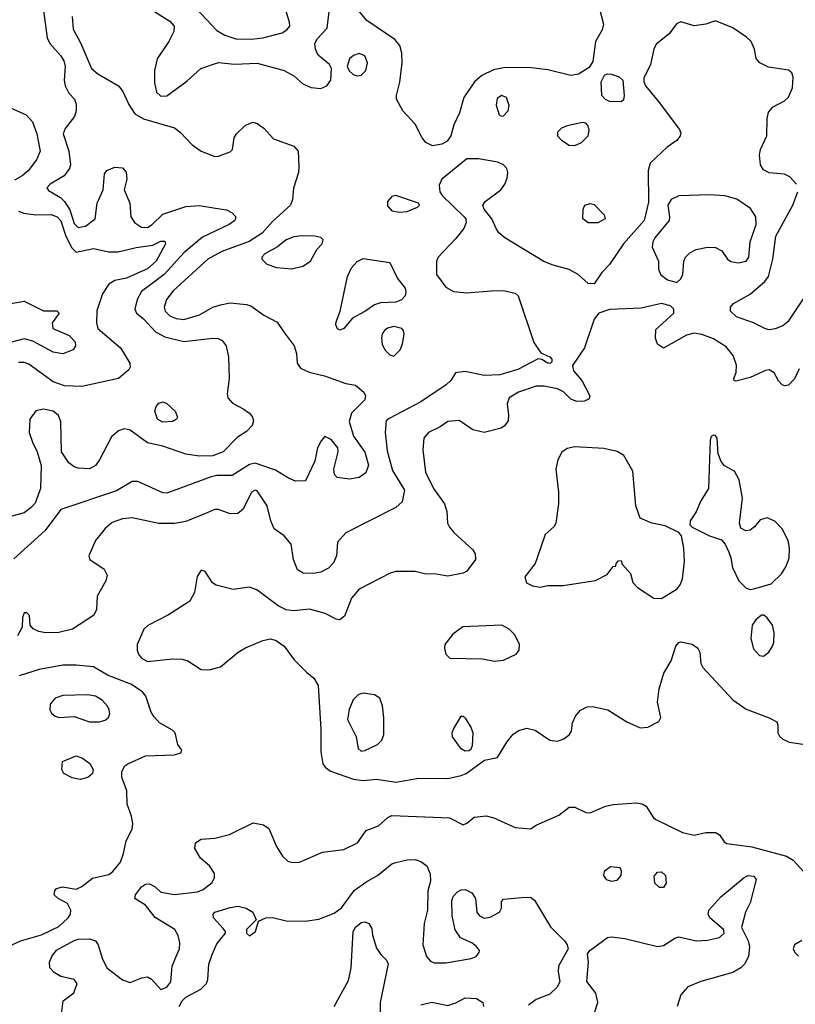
# Model space of a CAD drawing. Extents: x 1173029 to 1307123, y 522559 to 678521.
# Tile 323 of 623: x 1276142 to 1280170, y 552306 to 557418. Entities that reach past the tile are written whole.
import ezdxf

# ---------------------------------------------------------------- set-up
doc = ezdxf.new("R2010")
doc.units = 0

msp = doc.modelspace()

# ---------------------------------------------------------------- linework, layer by layer
at = {"layer": '0CON10XD'}
for points in [[(1277345, 557317.1), (1277405, 557324.7), (1277505, 557350.4), (1277530, 557365), (1277544.4, 557385), (1277543.5, 557405), (1277514.6, 557495)], [(1276413.3, 557435), (1276419.6, 557369.6), (1276459.2, 557295), (1276513.8, 557165), (1276548, 557138), (1276655, 557074.2), (1276676.9, 557045), (1276707.8, 556977.8), (1276740, 556930), (1276783.9, 556903.9), (1276946.1, 556856.1), (1276974.6, 556834.6), (1277038.3, 556768.3), (1277085, 556735.7), (1277155, 556707.5), (1277175, 556709.2), (1277235, 556732), (1277247.5, 556745), (1277255.7, 556804.3), (1277267.5, 556825), (1277315, 556870), (1277355, 556885.6), (1277375, 556880), (1277409.2, 556855), (1277460.6, 556800.6), (1277565, 556761.5), (1277588.8, 556735), (1277592.1, 556655), (1277589.1, 556625), (1277563.4, 556543.4), (1277558.5, 556485), (1277548.5, 556455), (1277455, 556370), (1277400.5, 556309.5), (1277333, 556267), (1277191.4, 556215), (1277119.4, 556175), (1276939, 556011), (1276903.5, 555965), (1276892.1, 555925), (1276896.4, 555905), (1276921.2, 555881.2), (1276955, 555867.6), (1276995, 555862.4), (1277075, 555886.2), (1277145, 555925.5), (1277185, 555938.2), (1277235, 555947.5), (1277319.7, 555939.7), (1277341.9, 555931.9), (1277409.4, 555885), (1277478.5, 555848.5), (1277515, 555794), (1277567.5, 555725), (1277580, 555685), (1277582, 555635), (1277599.7, 555609.7), (1277645, 555588.5), (1277725, 555569.6), (1277835, 555530), (1277885, 555520.6), (1277929.5, 555485), (1277938.2, 555465), (1277933.6, 555445), (1277865.6, 555375), (1277852.1, 555332.1), (1277875.8, 555255.8), (1277935, 555173.3), (1277954.2, 555105), (1277940, 555065), (1277905, 555041.4), (1277855, 555033.1), (1277791.3, 555041.3), (1277777, 555057), (1277772.9, 555085), (1277796.2, 555175), (1277793.8, 555195), (1277759.1, 555239.1), (1277726.4, 555253.6), (1277707.4, 555232.6), (1277687.8, 555195), (1277674.4, 555125.6), (1277626.4, 555023.6), (1277575, 555022), (1277537.4, 555037.4), (1277470.3, 555080.3), (1277365, 555115.3), (1277335, 555108.2), (1277245, 555051.8), (1277165, 555051.6), (1277135.3, 555044.7), (1276905, 554960), (1276885, 554962.5), (1276755, 555020), (1276725, 555020), (1276645, 554971.6), (1276355, 554875.6), (1276274.3, 554765.7), (1276110.6, 554619.4)], [(1276264.6, 557465), (1276284.6, 557324.6), (1276298.6, 557295), (1276355, 557231.1), (1276370.8, 557205), (1276378, 557175), (1276373.3, 557105), (1276378.2, 557075), (1276396.9, 557036.9), (1276425.8, 557005), (1276435, 556980), (1276435.5, 556945), (1276425.5, 556915), (1276377.3, 556852.7), (1276367.3, 556825), (1276396.5, 556736.5), (1276404.7, 556665.3), (1276400, 556645), (1276372.5, 556607.5), (1276299.2, 556565), (1276282.9, 556545), (1276291.7, 556531.7), (1276354.4, 556495), (1276375, 556473.8), (1276401.4, 556431.4), (1276425, 556360), (1276445, 556339.4), (1276483.7, 556346.3), (1276534, 556385), (1276544, 556465), (1276576, 556535), (1276582.7, 556617.3), (1276595, 556636), (1276635, 556652.5), (1276675, 556649.2), (1276695, 556627.5), (1276698.8, 556591.2), (1276683.8, 556535), (1276712.9, 556465), (1276718.1, 556395), (1276738.1, 556365), (1276775, 556341.9), (1276805, 556339.5), (1276829.6, 556355), (1276885, 556408.5), (1277005, 556449.2), (1277073, 556453), (1277159.4, 556440.6), (1277215, 556430.8), (1277245, 556416), (1277264, 556395), (1277259.2, 556375), (1277229.2, 556355), (1277090.5, 556289.5), (1276995, 556207.6), (1276891.8, 556095), (1276775, 556006.8), (1276752, 555965), (1276740, 555915), (1276748.1, 555895), (1276785, 555864.5), (1276847.5, 555797.5), (1276895, 555771.1), (1276995, 555747.1), (1277145, 555764.4), (1277172.7, 555762.7), (1277192.7, 555752.7), (1277213.8, 555725), (1277226.8, 555666.8), (1277230, 555555), (1277220, 555475), (1277222.9, 555455), (1277246.8, 555426.8), (1277305, 555395.4)], [(1276818.9, 557475), (1276921.4, 557411.4), (1276944.7, 557384.7), (1276942.2, 557357.8), (1276915.7, 557304.3), (1276855.6, 557214.4), (1276841.7, 557155), (1276841, 557091), (1276852.4, 557042.4), (1276875, 557021.2)], [(1276875, 557021.2), (1276905, 557023.1), (1277010.5, 557099.5), (1277082, 557165), (1277175, 557195.4), (1277257.2, 557187.2), (1277375, 557192.5), (1277515, 557154.4), (1277565, 557126.9), (1277612.5, 557085), (1277655, 557066.7), (1277705, 557060.6), (1277737.1, 557075), (1277758.1, 557105), (1277762, 557165), (1277751.2, 557185), (1277692.2, 557235), (1277678.2, 557265), (1277675.4, 557295), (1277689.2, 557320.8), (1277738.8, 557375), (1277750.8, 557475)], [(1277059.2, 557475), (1277165, 557363.1), (1277207.7, 557337.7), (1277265, 557319.2), (1277345, 557317.1)], [(1279153.9, 557473.9), (1279174.5, 557395), (1279166.9, 557365), (1279132.9, 557305), (1279117.9, 557202.1), (1279099.2, 557170.8), (1279045, 557136.1), (1279005, 557128.4), (1278885, 557158.5), (1278785, 557170.9), (1278655, 557169), (1278602.1, 557157.9), (1278541.5, 557128.5), (1278504.6, 557095), (1278448.2, 557015), (1278425.6, 556935), (1278397.3, 556872.7), (1278381.1, 556815), (1278361.9, 556788.1), (1278335, 556772.2), (1278285, 556763.5), (1278250.8, 556780.8), (1278231.5, 556805), (1278196.5, 556876.5), (1278131.4, 556945), (1278098.6, 557005), (1278098.1, 557025), (1278116.7, 557093.3), (1278128.5, 557195), (1278126.8, 557245), (1278116.9, 557285), (1278090.9, 557315), (1277944, 557414), (1277902.9, 557465)], [(1280176.5, 556565), (1280142.7, 556602.7), (1280115, 556616.4), (1280035, 556622.9), (1280005, 556639.2), (1279990, 556665), (1279983.8, 556716.2), (1279988.8, 556745), (1280022.7, 556815), (1280024.6, 556905.4), (1280031.8, 556938.2), (1280054.6, 556965.4), (1280115, 556996.4), (1280135, 557016.5), (1280156, 557065), (1280159.7, 557119.7), (1280152, 557142), (1280135, 557156.8), (1280031.9, 557171.9), (1279986, 557195), (1279967, 557217), (1279959.2, 557265), (1279940.8, 557305), (1279917.6, 557327.6), (1279845, 557376.9), (1279755, 557412), (1279705, 557395.8), (1279645, 557387.1), (1279575, 557406.4), (1279552.7, 557397.3), (1279515, 557344.5), (1279448.3, 557291.7), (1279435.5, 557265), (1279417.9, 557185), (1279383.1, 557115), (1279383.1, 557095), (1279392.7, 557075), (1279458.2, 556995), (1279568.2, 556848.2), (1279575, 556830), (1279572.9, 556815), (1279556.7, 556793.3), (1279505, 556755.8), (1279416, 556674), (1279405.3, 556634.7), (1279408.5, 556471.5), (1279384.7, 556375), (1279278.2, 556255), (1279205, 556148), (1279165, 556106), (1279125, 556046.7), (1279095, 556048.8), (1279042, 556095), (1278995, 556121.8), (1278913.3, 556143.3), (1278863.7, 556163.7), (1278662, 556285), (1278631.1, 556311.1), (1278616.4, 556333.6), (1278594.5, 556385), (1278554.3, 556435), (1278547.8, 556455), (1278559.4, 556475), (1278640.6, 556535), (1278662.2, 556565), (1278673.5, 556595), (1278676.5, 556625), (1278671.9, 556645), (1278654.7, 556664.7), (1278625, 556678.2), (1278525, 556696.7), (1278465, 556695.6), (1278335, 556590), (1278320.9, 556559.1), (1278324.3, 556525), (1278335.5, 556505.5), (1278450, 556395), (1278458.6, 556385), (1278461.4, 556365), (1278448.6, 556335), (1278407, 556283), (1278315.6, 556185), (1278307.1, 556165), (1278306.7, 556095), (1278355, 556029.4), (1278395, 556007.1), (1278465, 556000), (1278589.8, 556009.8), (1278655, 556012.2), (1278715, 555999.2), (1278731.2, 555985), (1278812.8, 555742.8), (1278848.3, 555688.3), (1278895, 555668.8), (1278905.7, 555655), (1278905, 555642.5), (1278896.6, 555633.4), (1278885, 555634.3), (1278853.9, 555653.9), (1278835, 555657.5), (1278728.6, 555601.4), (1278635, 555574.7), (1278555, 555570.3), (1278455, 555592.2), (1278405.8, 555584.2), (1278381.4, 555545), (1278357.3, 555522.7), (1278225.2, 555434.8), (1278061.5, 555348.5), (1278045.6, 555335), (1278039.7, 555275), (1278049.6, 555179.6), (1278078.1, 555078.1), (1278140, 554975), (1278128.8, 554915), (1278094.5, 554885.5), (1277835, 554754), (1277792.9, 554705), (1277787.1, 554635), (1277772, 554598), (1277745, 554570), (1277705, 554550.6), (1277666.8, 554543.2), (1277614.2, 554544.2), (1277585, 554562.5), (1277564, 554615), (1277551.2, 554695), (1277515, 554738.8), (1277464, 554775), (1277445.6, 554815.6), (1277426.9, 554895), (1277375, 554971.4), (1277364.5, 554975.5), (1277345, 554965.7), (1277302.6, 554877.4), (1277275, 554854.5), (1277235, 554853.5), (1277174.5, 554875.5), (1277155, 554874.5), (1277119.5, 554859.5), (1277005, 554813.8), (1276945, 554801.8), (1276865, 554802.3), (1276725, 554831.9), (1276675, 554826.9), (1276622.2, 554807.8), (1276585, 554775.8), (1276536, 554715), (1276500, 554635), (1276506.7, 554615), (1276580.8, 554565), (1276595.7, 554535), (1276588.6, 554505), (1276544, 554425), (1276540, 554355), (1276524.2, 554325.8), (1276416.6, 554253.4), (1276345, 554236.9), (1276275, 554234.4), (1276241.1, 554241.1), (1276211.2, 554255), (1276196.7, 554275), (1276193.3, 554325), (1276179.5, 554339.5), (1276165, 554338.8), (1276156, 554315), (1276154.4, 554265), (1276129.9, 554220.1)], [(1277895, 557127.5), (1277915, 557130.8), (1277940, 557155), (1277947.8, 557195), (1277935, 557230), (1277905, 557243.1), (1277875, 557233.1), (1277854.2, 557215), (1277842, 557175), (1277853.2, 557153.2), (1277873.6, 557133.6), (1277895, 557127.5)], [(1279265, 556991.2), (1279205, 556993.5), (1279185, 557003.5), (1279165.6, 557025), (1279161.9, 557095), (1279179.2, 557130.8), (1279195, 557138), (1279215, 557135.8), (1279255, 557121.4), (1279274.3, 557105), (1279281.9, 557025), (1279277.3, 557002.7), (1279265, 556991.2)], [(1278645, 556917.5), (1278655, 556920), (1278678.8, 556945), (1278683.6, 556973.6), (1278670, 557015), (1278645, 557024), (1278621.3, 557008.7), (1278615.7, 556975), (1278632.5, 556925), (1278645, 556917.5)], [(1276062.9, 556975), (1276175, 556923.6), (1276208, 556888), (1276231.3, 556825), (1276247.3, 556735), (1276229.2, 556690.8), (1276185, 556633.8), (1276155, 556607.5), (1276114.7, 556585.3)], [(1279025, 556764.4), (1279059.8, 556780.2), (1279094, 556815), (1279100, 556845), (1279095, 556867.5), (1279081.7, 556881.7), (1279065, 556884), (1278985, 556867.7), (1278955.4, 556854.6), (1278934.3, 556835), (1278934.3, 556815), (1278955, 556793.5), (1278995, 556767.5), (1279025, 556764.4)], [(1279555, 556054.3), (1279575, 556072.5), (1279585.5, 556095), (1279590.5, 556165), (1279599.1, 556185), (1279622.7, 556207.3), (1279655.3, 556224.7), (1279715, 556238), (1279756, 556236), (1279788.7, 556218.7), (1279818.9, 556175), (1279835, 556162.9), (1279873.7, 556156.3), (1279915.6, 556165), (1279929.1, 556185), (1279936, 556265), (1279967.6, 556355), (1279964.8, 556395), (1279937.9, 556437.9), (1279866.9, 556486.9), (1279805, 556504.2), (1279725, 556509.5), (1279565.3, 556504.7), (1279525.3, 556484.7), (1279507.9, 556455), (1279517.1, 556395), (1279514.6, 556375), (1279440.4, 556285), (1279430.4, 556265), (1279427.3, 556237.3), (1279460, 556165), (1279460, 556125), (1279470, 556095), (1279507, 556067), (1279555, 556054.3)], [(1280235, 556006.2), (1280130.7, 555849.3), (1280105, 555829.2), (1280065, 555813.6), (1280035, 555808.9), (1280015, 555812.5), (1279952.9, 555845), (1279864.2, 555875), (1279832.9, 555905), (1279834.2, 555925), (1279850, 555945), (1279936.6, 555993.4), (1280011.7, 556058.3), (1280031.1, 556085), (1280053.8, 556175), (1280068.5, 556295), (1280157.5, 556455), (1280182.7, 556525)], [(1278115, 556419.4), (1278155, 556422.9), (1278207.5, 556445), (1278217.5, 556455), (1278212.5, 556465), (1278095, 556505.6), (1278075, 556500), (1278052.5, 556475), (1278051.2, 556451.2), (1278075, 556426.7), (1278115, 556419.4)], [(1279145, 556364.4), (1279095, 556364.4), (1279066.2, 556385), (1279068, 556435), (1279076.2, 556455), (1279105, 556464.2), (1279125, 556459.2), (1279176.7, 556405), (1279182.5, 556385), (1279145, 556364.4)], [(1276135.8, 556425), (1276163.3, 556413.3), (1276225.8, 556405.8), (1276305, 556406.1), (1276336.8, 556395), (1276355, 556374.5), (1276379.8, 556299.8), (1276411.5, 556235), (1276435, 556212.1), (1276525, 556230), (1276605, 556212.5), (1276653.2, 556213.2), (1276746.7, 556235), (1276832.8, 556247.2), (1276875, 556268.6), (1276895, 556268.8), (1276899.2, 556255), (1276850.6, 556165), (1276805, 556124.7), (1276749.7, 556100.3), (1276697, 556077), (1276635, 556063.8), (1276605.2, 556044.8), (1276571.6, 555995), (1276542.7, 555907.3), (1276540.4, 555845), (1276547.8, 555815), (1276666, 555715), (1276713.8, 555635), (1276716.2, 555615), (1276708.8, 555601.2), (1276654.1, 555555.9), (1276465, 555513.6), (1276375, 555518.2), (1276315, 555538.5), (1276189, 555629), (1276165, 555638.2), (1276135, 555638.8)], [(1277555, 556124.6), (1277611.9, 556138.1), (1277652.5, 556165), (1277684.2, 556225.8), (1277712.5, 556255), (1277717.5, 556275), (1277705, 556286.7), (1277673.9, 556293.9), (1277606.6, 556296.6), (1277565, 556291.2), (1277525, 556275.4), (1277480.2, 556239.8), (1277415, 556202.7), (1277399.6, 556185), (1277398.9, 556175), (1277425, 556148.6), (1277475, 556131.6), (1277555, 556124.6)], [(1277805, 555807.1), (1277793, 555813), (1277783.6, 555833.6), (1277785, 555850), (1277806.2, 555905), (1277844.2, 556085), (1277865, 556130), (1277895, 556163.3), (1277925, 556178.5), (1278065, 556157.5), (1278103.3, 556075), (1278143.3, 556025), (1278148.1, 556005), (1278144.3, 555985), (1278125, 555964.4), (1278095, 555952.1), (1278015, 555948.2), (1277985, 555938.5), (1277935, 555902.9), (1277870.5, 555869.5), (1277825, 555814.2), (1277805, 555807.1)], [(1276025, 555932.1), (1276165, 555956.7), (1276265, 555906.2), (1276335, 555906.2), (1276346.7, 555895), (1276310, 555845), (1276313.8, 555815), (1276398.6, 555778.6), (1276428.9, 555745), (1276430.6, 555725), (1276419.2, 555705), (1276365, 555683.1), (1276315, 555692.7), (1276210, 555750), (1276165, 555760.9), (1276065.5, 555735.5)], [(1280190, 555605), (1280166.6, 555553.4), (1280135, 555520.6), (1280115, 555516.9), (1280102.4, 555522.4), (1280083.3, 555543.3), (1280060.8, 555585), (1280035, 555600), (1280015, 555597.1), (1279935, 555560), (1279861.2, 555541.2), (1279852.5, 555545), (1279851.2, 555555), (1279863.2, 555586.8), (1279864.6, 555625), (1279848.2, 555675), (1279810.7, 555720.7), (1279745, 555762.1), (1279685, 555784.5), (1279645, 555791.1), (1279605, 555780.6), (1279485, 555713.3), (1279454.4, 555734.4), (1279443.8, 555765), (1279445, 555810), (1279540, 555895), (1279540, 555915), (1279522.7, 555932.7), (1279475, 555945.6), (1279369.1, 555920.9), (1279205, 555914.1), (1279149.2, 555895), (1279125, 555863.8), (1279076.1, 555715), (1279013.6, 555623.6), (1279018.1, 555595), (1279061.4, 555545), (1279103.3, 555465), (1279099.3, 555450.7), (1279075, 555438), (1279035, 555435.7), (1279005, 555448.6), (1278965.9, 555485.9), (1278935, 555501.5), (1278865, 555515.9), (1278825, 555515.9), (1278732.9, 555485), (1278684.4, 555455), (1278673.4, 555423.4), (1278681.4, 555365), (1278679.2, 555335), (1278660.6, 555309.4), (1278642.1, 555297.9), (1278554.4, 555274.4), (1278495, 555288.6), (1278425, 555336.7), (1278365, 555332.5), (1278326.2, 555303.8), (1278264.6, 555275.4), (1278241.2, 555245), (1278236.2, 555185), (1278249.8, 555069.8), (1278290.9, 554985), (1278348.8, 554905), (1278360, 554865), (1278364.5, 554805), (1278373.8, 554783.8), (1278396.2, 554756.2), (1278495, 554666.2), (1278508, 554645), (1278510, 554615), (1278464.3, 554555.7), (1278445, 554544.2), (1278365, 554529.2), (1278305, 554540), (1278245, 554541.9), (1278195, 554553.1), (1278095, 554553.1), (1278065.4, 554544.6), (1277905, 554462.5), (1277864.5, 554415), (1277828.3, 554321.7), (1277805, 554303.3), (1277785, 554306.2), (1277727.5, 554335), (1277647, 554357), (1277565, 554349.1), (1277525, 554354.5), (1277485, 554374.5), (1277372.5, 554457.5), (1277335, 554472.9), (1277250.5, 554460.5), (1277162.7, 554482.7), (1277143.8, 554495), (1277105, 554553.3), (1277085, 554560), (1277063.4, 554526.6), (1277049.4, 554445), (1277025, 554399.2), (1276915, 554327.8), (1276807.6, 554272.4), (1276786.2, 554253.8), (1276752.2, 554175), (1276752.2, 554145), (1276759.4, 554125), (1276775, 554104.2), (1276805, 554085.8), (1276935, 554099.1), (1276985, 554097.5), (1277015, 554089.4), (1277085, 554044), (1277125, 554042.5), (1277185, 554058), (1277276.2, 554135), (1277315, 554157.5), (1277404.5, 554195.5), (1277445, 554203.1), (1277474.5, 554194.5), (1277516, 554165), (1277566.7, 554095), (1277630.5, 554030.5), (1277669.7, 553999.7), (1277691.2, 553961.2), (1277705.3, 553735), (1277706.4, 553616.4), (1277716.7, 553555), (1277727.8, 553537.8), (1277756.2, 553516.2), (1277875.3, 553475.3), (1277925, 553468.2), (1277995.4, 553475.4), (1278095, 553460.4), (1278215, 553480.5), (1278365, 553478.2), (1278435, 553493.6), (1278460, 553505), (1278556.4, 553573.6), (1278623, 553587), (1278672, 553668), (1278705, 553708.8), (1278735, 553728), (1278775, 553740), (1278819.7, 553729.7), (1278895, 553678.2), (1278935, 553672.9), (1278968, 553685), (1278995.7, 553705), (1279007.1, 553725), (1279013.2, 553766.8), (1279028, 553802), (1279055, 553833.1), (1279089.1, 553850.9), (1279117.6, 553852.4), (1279195.9, 553835.9), (1279295, 553772.5), (1279365, 553740.9), (1279405, 553744.5), (1279462, 553775), (1279472, 553795), (1279454.6, 553875), (1279462.5, 553945), (1279488.1, 554025), (1279525, 554088.8), (1279550, 554165), (1279564.6, 554185.4), (1279575, 554188.1), (1279635, 554175.6), (1279664, 554155), (1279674.2, 554135), (1279680, 554075), (1279690.6, 554055), (1279845, 553886.5), (1279915, 553839.1), (1280034.4, 553794.4)], [(1278085, 555672), (1278118.6, 555705), (1278130, 555735), (1278138, 555785), (1278136, 555805), (1278126.2, 555815), (1278085, 555825.3), (1278052.7, 555817.3), (1278036, 555805), (1278025, 555787.5), (1278020.8, 555765), (1278024.3, 555734.3), (1278038, 555705), (1278065, 555678), (1278085, 555672)], [(1276885, 555328.2), (1276857.5, 555345), (1276843.5, 555385), (1276850.7, 555409.3), (1276865, 555428), (1276885, 555434), (1276905, 555425.8), (1276949.4, 555385), (1276962, 555355), (1276956.2, 555345), (1276935, 555332.5), (1276885, 555328.2)], [(1277305, 555395.4), (1277335.3, 555375.3), (1277351.1, 555355), (1277355.6, 555335), (1277348.8, 555311.2), (1277320.2, 555279.8), (1277270.9, 555249.1), (1277197.9, 555175), (1277145, 555153.7), (1277075, 555152.4), (1277005, 555162.4), (1276884.7, 555204.7), (1276805, 555221.1), (1276715, 555287.8), (1276685, 555294.4), (1276655, 555283.1), (1276617.6, 555252.4), (1276556.1, 555133.9), (1276535, 555104.3), (1276505, 555087.1), (1276445, 555090), (1276425, 555096.7), (1276397.4, 555117.4), (1276358.9, 555175), (1276355, 555330), (1276343.9, 555363.9), (1276315, 555386.4), (1276265, 555396.4), (1276225, 555386.9), (1276194.4, 555345), (1276191.1, 555275), (1276208.5, 555225), (1276233.1, 555175), (1276253, 555103), (1276249.1, 554985), (1276221.5, 554908.5), (1276201.5, 554885), (1276165, 554858.5), (1276075, 554834.5)], [(1279935, 554460), (1279955, 554463.3), (1280045, 554490), (1280099.1, 554540.9), (1280121.7, 554578.3), (1280137.7, 554622.3), (1280140, 554675), (1280133.8, 554715), (1280102, 554775), (1280063.8, 554815), (1280025, 554832.5), (1279988.3, 554821.7), (1279958.8, 554785), (1279935, 554768), (1279913.9, 554763.9), (1279887.7, 554777.7), (1279880.8, 554805), (1279895.5, 554935), (1279878.9, 555028.9), (1279853.6, 555073.6), (1279802.1, 555102.1), (1279786, 555125), (1279769.2, 555165), (1279763.8, 555245), (1279755, 555260), (1279745, 555261.2), (1279734, 555255), (1279728, 555235), (1279719.4, 554985), (1279679.8, 554920.2), (1279656.2, 554863.8), (1279624.3, 554815.7), (1279622.5, 554795), (1279633.9, 554783.9), (1279725, 554739.4), (1279787.1, 554717.1), (1279806.1, 554696.1), (1279824.3, 554654.3), (1279835.8, 554625), (1279844, 554575), (1279876.7, 554505), (1279915, 554467.5), (1279935, 554460)], [(1279475, 554413.3), (1279556.3, 554463.7), (1279572.9, 554485), (1279584.6, 554515.4), (1279593.9, 554605), (1279590.5, 554675), (1279579.2, 554739.2), (1279566.1, 554756.1), (1279495, 554791.2), (1279425, 554803.8), (1279365, 554830), (1279341.2, 554895), (1279327.1, 555075), (1279280, 555155), (1279245, 555175.7), (1279175, 555191.9), (1279025, 555200), (1278985, 555191.2), (1278957.7, 555172.3), (1278937, 555133), (1278925.7, 555085), (1278940.5, 554965), (1278940, 554905), (1278927.1, 554805), (1278916, 554785), (1278870.8, 554745), (1278831.1, 554628.9), (1278818.8, 554595), (1278766.2, 554525), (1278773.3, 554495), (1278805, 554478.8), (1278845, 554471.2), (1278885, 554480), (1278965, 554481.5), (1279132.7, 554507.3), (1279193, 554537), (1279225, 554580), (1279238.3, 554581.7), (1279240, 554595), (1279251.7, 554608.3), (1279265, 554610), (1279271.7, 554591.7), (1279313.6, 554543.6), (1279326.4, 554496.4), (1279350.5, 554470.5), (1279435, 554415.7), (1279475, 554413.3)], [(1280005, 554113.3), (1280033.3, 554135), (1280051.2, 554165), (1280058, 554185), (1280060, 554235), (1280051.2, 554275), (1280025, 554312.5), (1280006.7, 554326.7), (1279995, 554327.5), (1279965, 554302.5), (1279946.7, 554275), (1279940, 554205), (1279952.5, 554152.5), (1279985, 554117.5), (1280005, 554113.3)], [(1278607.3, 554087.3), (1278655, 554092.9), (1278721.2, 554125), (1278736, 554145), (1278738, 554175), (1278714, 554225), (1278684.5, 554254.5), (1278645.4, 554275.4), (1278443.6, 554266.4), (1278391.3, 554228.7), (1278350, 554175), (1278347.5, 554155), (1278354.2, 554124.2), (1278375, 554103.8), (1278545, 554100), (1278607.3, 554087.3)], [(1276103.1, 552615), (1276145.8, 552635), (1276255, 552666.9), (1276345, 552710.7), (1276392.7, 552755), (1276405.4, 552775), (1276407.9, 552795), (1276389.6, 552829.6), (1276342, 552855), (1276321.2, 552875), (1276323.3, 552895), (1276332.3, 552907.7), (1276364.1, 552915.9), (1276435, 552904.4), (1276465, 552918.5), (1276519.3, 552960.7), (1276605, 552980), (1276625, 552995.5), (1276665.5, 553045), (1276680.6, 553089.4), (1276694.5, 553155), (1276725.6, 553215), (1276728.9, 553245), (1276722.4, 553282.4), (1276700, 553345), (1276698, 553415), (1276672.5, 553485), (1276672.5, 553515), (1276687.5, 553545), (1276702.5, 553555), (1276795, 553596), (1276945, 553601.2), (1276978.3, 553611.7), (1276983.3, 553625), (1276963.3, 553655), (1276948.8, 553715), (1276935, 553730), (1276868.3, 553768.3), (1276839.4, 553799.4), (1276825, 553823.3), (1276796.3, 553906.3), (1276779.3, 553929.3), (1276718.3, 553968.3), (1276598, 554015), (1276525, 554058.5), (1276435, 554067.7), (1276365, 554067.1), (1276242.5, 554045), (1276139.1, 554010.9)], [(1276505, 553772.9), (1276555, 553773.6), (1276585, 553781.4), (1276602, 553795), (1276609.2, 553815), (1276607.1, 553835), (1276597.1, 553855), (1276569.2, 553885), (1276535, 553905.4), (1276495, 553912.3), (1276365, 553910.4), (1276326, 553895), (1276300, 553865), (1276298, 553835), (1276307, 553817), (1276325, 553802.5), (1276345.8, 553795.8), (1276425, 553800.8), (1276505, 553772.9)], [(1277915, 553620.8), (1277935, 553624.2), (1278000, 553655), (1278022.3, 553677.7), (1278032.6, 553707.4), (1278033.1, 553793.1), (1278026.4, 553856.4), (1278012, 553895), (1277985, 553912.5), (1277925, 553921.4), (1277901.2, 553915), (1277873, 553887), (1277853.1, 553836.9), (1277844.6, 553785.4), (1277888.9, 553695), (1277900, 553635), (1277915, 553620.8)], [(1278455, 553621.2), (1278435, 553632), (1278389.2, 553695), (1278388, 553715), (1278395.7, 553734.3), (1278435, 553802.5), (1278445, 553802.5), (1278455, 553792.5), (1278485.4, 553745.4), (1278495.5, 553715.5), (1278491.2, 553648.8), (1278483.3, 553626.7), (1278475, 553622.5), (1278455, 553621.2)], [(1280034.4, 553794.4), (1280073.6, 553773.6), (1280080, 553755), (1280080, 553715), (1280088.3, 553698.3), (1280105, 553682.5), (1280137.6, 553667.6), (1280245, 553651.5)], [(1276455, 553474.2), (1276415, 553481.4), (1276370, 553505), (1276360, 553525), (1276363.6, 553566.4), (1276435, 553596), (1276467.5, 553585), (1276505.9, 553555.9), (1276522.5, 553525), (1276520, 553505), (1276495.9, 553484.1), (1276455, 553474.2)], [(1277535, 553049.6), (1277556.9, 553043.1), (1277595.3, 553044.7), (1277715, 553095.5), (1277825, 553109.4), (1277896, 553145), (1277941.2, 553208.8), (1278005, 553232.9), (1278053.7, 553276.3), (1278075, 553286.5), (1278373.6, 553273.6), (1278445, 553238.8), (1278465, 553246.7), (1278501.4, 553278.6), (1278565, 553285.4), (1278604, 553274), (1278715, 553224.2), (1278795, 553217.5), (1278824.1, 553235.9), (1278942, 553288), (1278995, 553330.6), (1279025, 553330.6), (1279082.6, 553302.6), (1279105, 553300.6), (1279185, 553334.4), (1279224.2, 553344.2), (1279345, 553351.9), (1279375, 553347.1), (1279396, 553335), (1279434, 553275), (1279446.2, 553265), (1279585, 553198.6), (1279645, 553184), (1279705, 553197.5), (1279755, 553198.8), (1279775.7, 553185.7), (1279800.3, 553150.3), (1279815, 553140.8), (1279945, 553123.2), (1280125.2, 553075.2), (1280160, 553055), (1280215, 552994)], [(1276358.8, 552255), (1276367.5, 552325), (1276423.3, 552365), (1276440, 552415), (1276425, 552435.8), (1276355, 552451.1), (1276321.3, 552471.3), (1276298.9, 552495), (1276296.5, 552525), (1276307.8, 552555), (1276332.3, 552587.7), (1276425, 552637.8), (1276445, 552644.6), (1276505, 552645.6), (1276535.5, 552635.5), (1276549.4, 552615), (1276569.5, 552545), (1276595, 552495.8), (1276675, 552433.1), (1276715, 552419.2), (1276775.9, 552444.1), (1276805, 552448.5), (1276826.9, 552436.9), (1276875, 552383.3), (1276905, 552395.5), (1276926.6, 552423.4), (1276933.4, 552505), (1276957.6, 552562.4), (1276970.8, 552595), (1276973.1, 552625), (1276965, 552663.8), (1276947.8, 552695), (1276845, 552756.5), (1276795, 552821.2), (1276740, 552855), (1276743.8, 552875), (1276775, 552916), (1276795, 552930), (1276815, 552932), (1276845.6, 552915.6), (1276875, 552888), (1276945.8, 552875.8), (1277065, 552889.6), (1277095, 552902.7), (1277140.6, 552939.4), (1277153.1, 552965), (1277153.1, 552985), (1277127.1, 553025), (1277080, 553065), (1277052, 553115), (1277054, 553145), (1277085, 553164.3), (1277155, 553169.5), (1277231.7, 553188.3), (1277355, 553247.7), (1277407.6, 553237.6), (1277435, 553218.6), (1277474.7, 553125), (1277506.6, 553075), (1277535, 553049.6)], [(1276970, 552295), (1276985.5, 552325), (1277005, 552343.6), (1277082.5, 552385), (1277111.4, 552415), (1277119.4, 552435), (1277124.4, 552515), (1277141.4, 552565), (1277165, 552620), (1277210, 552675), (1277210, 552685), (1277199.3, 552699.3), (1277148, 552755), (1277145.8, 552775), (1277155, 552784.2), (1277235, 552809.6), (1277275.6, 552815.6), (1277317.5, 552805), (1277352.5, 552785), (1277370, 552745), (1277320, 552695), (1277320, 552675), (1277335, 552662.5), (1277366.2, 552685), (1277381.7, 552738.3), (1277420, 552755), (1277455, 552757.5), (1277525, 552739.2), (1277625, 552737.5), (1277695, 552747.5), (1277775, 552778.9), (1277813, 552807), (1277881, 552899), (1277945, 552944.6), (1278000.8, 552975), (1278074.7, 553035.3), (1278095, 553042.2), (1278155, 553055.7), (1278195, 553057.5), (1278225, 553048), (1278255.6, 553025.6), (1278273, 552983), (1278275.6, 552945), (1278262, 552895), (1278260, 552795), (1278242.5, 552725), (1278235.3, 552615), (1278254.3, 552554.3), (1278275, 552530.5), (1278295, 552521.5), (1278355, 552521.5), (1278486.2, 552543.8), (1278512, 552555), (1278528, 552575), (1278529.2, 552585), (1278515, 552607.1), (1278490.8, 552625), (1278431.3, 552651.3), (1278403.4, 552693.4), (1278388.5, 552765), (1278386.9, 552845), (1278394, 552866), (1278415, 552889.5), (1278435, 552900.4), (1278455, 552902.1), (1278490.5, 552885), (1278510, 552855), (1278516.5, 552785), (1278530.6, 552765), (1278555, 552753.8), (1278585, 552758.2), (1278633.8, 552785), (1278643.8, 552805), (1278645, 552840), (1278655, 552852.5), (1278749.3, 552860.7), (1278795, 552862.5), (1278815, 552847.5), (1278897.9, 552707.9), (1278971.9, 552635), (1278985.7, 552615), (1278990, 552595), (1278940.4, 552505), (1278938.2, 552475), (1278946.5, 552425), (1278933.3, 552395), (1278895, 552358.9), (1278825, 552330.4), (1278785, 552301.2)], [(1279215, 552946.2), (1279245, 552951.2), (1279266, 552975), (1279267.7, 552997.7), (1279260, 553015), (1279210.7, 553019.3), (1279177.5, 552995), (1279173.3, 552975), (1279187.5, 552955), (1279215, 552946.2)], [(1279465, 552911.9), (1279441.5, 552935), (1279438, 552972), (1279455, 552991.5), (1279475, 552994.5), (1279496.9, 552975), (1279500, 552935), (1279485, 552912.9), (1279465, 552911.9)], [(1279127.6, 552262.4), (1279143.8, 552315), (1279135, 552363.8), (1279087.5, 552425), (1279095.9, 552525.9), (1279091.7, 552568.3), (1279103.3, 552585), (1279175, 552640), (1279195, 552653.1), (1279215, 552657.1), (1279285, 552648.2), (1279455, 552606.8), (1279485, 552612), (1279545, 552649.6), (1279565, 552656.1), (1279655, 552636.2), (1279715, 552639.5), (1279776.9, 552653.1), (1279800, 552675), (1279796.7, 552695), (1279725.5, 552755.5), (1279717.1, 552775), (1279721.4, 552795), (1279782.9, 552865), (1279905, 552964.3), (1279925, 552974.4), (1279955, 552970.8), (1279967.1, 552955), (1279936.1, 552833.9), (1279911.1, 552785), (1279890, 552705), (1279925, 552636.2), (1279931.8, 552605), (1279926.7, 552555), (1279905.6, 552515), (1279886.7, 552495), (1279845, 552470.9), (1279680, 552425), (1279612.4, 552397.6), (1279576, 552356), (1279556.9, 552295)], [(1277774.7, 552295), (1277850.2, 552429.8), (1277862.9, 552495), (1277873.8, 552683.8), (1277885, 552707.5), (1277915, 552731.5), (1277935, 552734.4), (1277955.5, 552725.5), (1277970.6, 552700.6), (1277974.4, 552665), (1277995, 552597.5), (1278016.7, 552565), (1278046.1, 552536.1), (1278055.8, 552515.8), (1278013.8, 552315), (1278014.5, 552225)], [(1280205, 552638), (1280166.7, 552615), (1280160, 552595), (1280167.5, 552575), (1280186.1, 552556.1)], [(1278225, 552303.6), (1278282.6, 552317.4), (1278365, 552300), (1278406.8, 552313.2), (1278455, 552339.2), (1278515, 552336), (1278546.7, 552315), (1278551.2, 552295)]]:
    msp.add_lwpolyline(points, dxfattribs=at)

doc.saveas('drawing.dxf')
